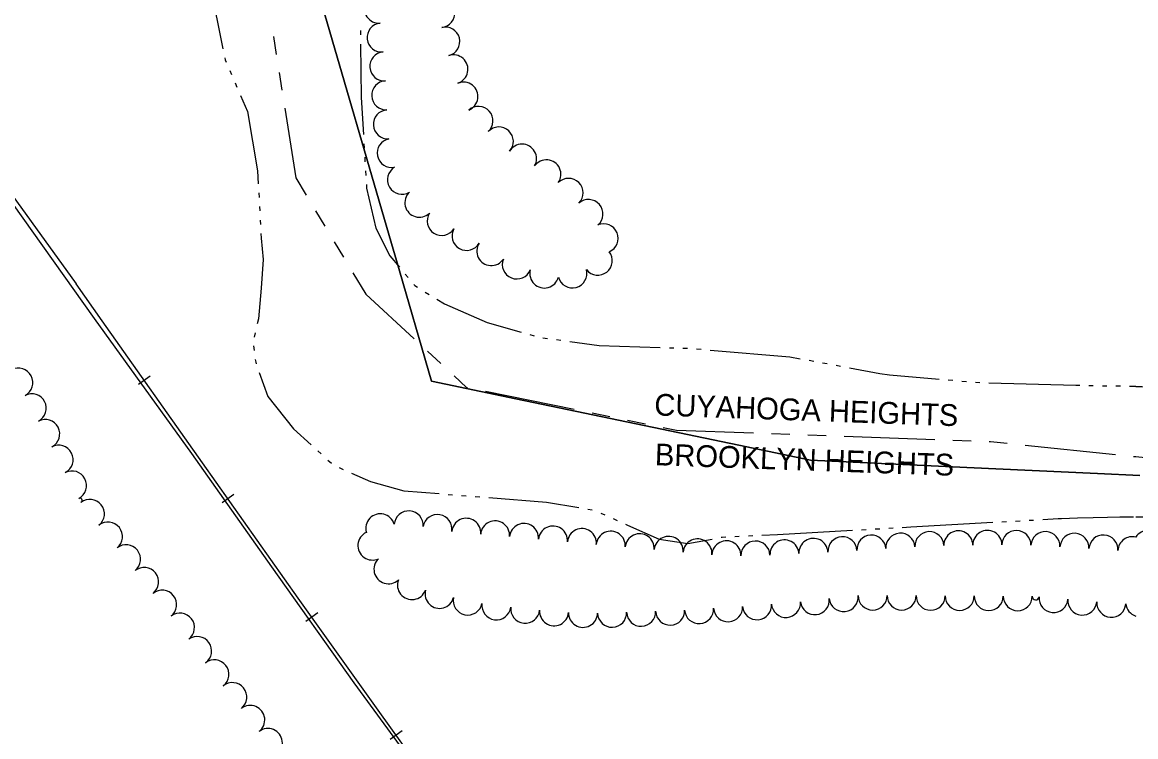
# Model space of a CAD drawing. Extents: x -25029 to 2274964, y -81170 to 687028.
# Drawn here: x -10516 to -9748, y -63645 to -63152 of the extents above; entities that cross this region are included whole.
import ezdxf

# ---------------------------------------------------------------- set-up
doc = ezdxf.new("R2010")
doc.units = 0
for name, color, linetype in [('DIVISIONS', 7, 'Continuous'), ('DV_X_Corp_Line', 7, 'Continuous'), ('RD_X_RR_1', 7, 'Continuous'), ('RR', 7, 'Continuous'), ('TREES', 7, 'Continuous'), ('WATER', 7, 'Continuous')]:
    doc.layers.add(name, color=color, linetype=linetype)

msp = doc.modelspace()

# ---------------------------------------------------------------- linework, layer by layer
at = {"layer": 'DIVISIONS'}
for p, q in [((-10342.52, -63162), (-10340.57, -63174.34)), ((-10338.61, -63186.69), (-10336.65, -63199.04)), ((-10313.53, -63282.03), (-10307.1, -63292.75)), ((-10300.66, -63303.46), (-10294.23, -63314.18)), ((-10236.46, -63378.84), (-10227.28, -63387.31)), ((-10196.49, -63406.45), (-10135.26, -63418.97)), ((-10123.01, -63421.47), (-10110.76, -63423.97)), ((-10098.52, -63426.48), (-10086.27, -63428.98)), ((-9999.25, -63435.69), (-9986.76, -63436.14)), ((-9974.27, -63436.58), (-9961.78, -63437.03)), ((-9949.28, -63437.48), (-9886.82, -63439.71)), ((-9874.33, -63440.15), (-9861.84, -63440.6)), ((-9824.48, -63443.59), (-9762.32, -63450.12)), ((-9749.89, -63451.43), (-9748.36, -63451.59)), ((-9748.36, -63451.59), (-9686.2, -63458.13))]:
    msp.add_line(p, q, dxfattribs=at)
for points in [[(-10334.69, -63211.38), (-10327.06, -63259.5), (-10319.97, -63271.31)], [(-10287.8, -63324.9), (-10278.92, -63339.68), (-10245.65, -63370.36)], [(-10218.09, -63395.79), (-10209.38, -63403.82), (-10208.74, -63403.95)], [(-10074.02, -63431.48), (-10064.88, -63433.35), (-10011.75, -63435.25)], [(-9849.35, -63441.04), (-9848.34, -63441.08), (-9836.91, -63442.28)]]:
    msp.add_lwpolyline(points, dxfattribs=at)
at = {"layer": 'DV_X_Corp_Line'}
for p, q in [((-10337.46, -63042.48), (-10261.22, -63304.62)), ((-10337.46, -63042.48), (-10261.22, -63304.62)), ((-10261.22, -63304.62), (-10337.46, -63042.48)), ((-10261.22, -63304.62), (-10337.46, -63042.48)), ((-10261.22, -63304.62), (-10257.73, -63316.49)), ((-10261.22, -63304.62), (-10257.73, -63316.49)), ((-10257.73, -63316.49), (-10261.22, -63304.62)), ((-10257.73, -63316.49), (-10261.22, -63304.62)), ((-10257.73, -63316.49), (-10233.54, -63399.61)), ((-10257.73, -63316.49), (-10233.54, -63399.61)), ((-10233.54, -63399.61), (-10257.73, -63316.49)), ((-10233.54, -63399.61), (-10257.73, -63316.49)), ((-10233.54, -63399.61), (-10175.44, -63411.72)), ((-10233.54, -63399.61), (-10175.44, -63411.72)), ((-10175.44, -63411.72), (-10233.54, -63399.61)), ((-10175.44, -63411.72), (-10233.54, -63399.61)), ((-10175.44, -63411.72), (-10021.9, -63443.72)), ((-10175.44, -63411.72), (-10021.9, -63443.72)), ((-10021.9, -63443.72), (-10175.44, -63411.72)), ((-10021.9, -63443.72), (-10175.44, -63411.72)), ((-10021.9, -63443.72), (-9972.38, -63454.05)), ((-10021.9, -63443.72), (-9972.38, -63454.05)), ((-9972.38, -63454.05), (-10021.9, -63443.72)), ((-9972.38, -63454.05), (-10021.9, -63443.72)), ((-9972.38, -63454.05), (-9864.7, -63459.06)), ((-9972.38, -63454.05), (-9864.7, -63459.06)), ((-9864.7, -63459.06), (-9972.38, -63454.05)), ((-9864.7, -63459.06), (-9972.38, -63454.05)), ((-9864.7, -63459.06), (-9774.79, -63463.25)), ((-9864.7, -63459.06), (-9774.79, -63463.25)), ((-9774.79, -63463.25), (-9864.7, -63459.06)), ((-9774.79, -63463.25), (-9864.7, -63459.06)), ((-9774.79, -63463.25), (-9745.49, -63464.61)), ((-9774.79, -63463.25), (-9745.49, -63464.61)), ((-9745.49, -63464.61), (-9774.79, -63463.25)), ((-9745.49, -63464.61), (-9774.79, -63463.25))]:
    msp.add_line(p, q, dxfattribs=at)
at = {"layer": 'RD_X_RR_1'}
msp.add_lwpolyline([(-10234.28, -63679.45), (-10286.79, -63607.52), (-10343.6, -63527.51), (-10398.66, -63449.5), (-10465.79, -63356.32), (-10522.31, -63276.89), (-10569.26, -63209.72), (-10616.48, -63143.18), (-10642.35, -63105.79), (-10673.51, -63062.77), (-10711.69, -63007.58), (-10743.47, -62964.14), (-10776.01, -62917.87), (-10800.98, -62881.64), (-10831.48, -62838.24), (-10880.14, -62769.81), (-10910.19, -62726.99), (-10941.26, -62683.73), (-10979.1, -62630.4), (-11000.2, -62600.03), (-11042.98, -62540.12)], dxfattribs=at)
at = {"layer": 'RR'}
for p, q in [((-10427.4, -63396.03), (-10435.57, -63401.8)), ((-10369.71, -63477.71), (-10377.88, -63483.48)), ((-10312.01, -63559.35), (-10320.15, -63565.16)), ((-10253.88, -63640.71), (-10262.01, -63646.54))]:
    msp.add_line(p, q, dxfattribs=at)
for points in [[(-11274.04, -62211.21), (-11206.17, -62306.34), (-11079.41, -62485.45), (-10953.64, -62662.96), (-10821.03, -62850.6), (-10707.39, -63011), (-10571.59, -63203.56), (-10478.46, -63332.38)], [(-9748.36, -64184.55), (-9782.32, -64161.19), (-9893.41, -64071.08), (-9955.45, -64014.1), (-10020.8, -63946.85), (-10091.1, -63865.94), (-10155.34, -63784.94), (-10213.26, -63705.99), (-10269.15, -63627.98), (-10325.4, -63549.2), (-10391.29, -63455.79), (-10460.46, -63357.89), (-10478.46, -63332.38)]]:
    msp.add_lwpolyline(points, dxfattribs=at)
at = {"layer": 'TREES'}
for centre, radius, start, end in [((-10269.8, -63142.76), 10, 94.12518, 274.12518), ((-10227.55, -63145.77), 10, 275.66233, 95.66233), ((-10267.99, -63162.68), 10, 96.25142, 276.25142), ((-10224.1, -63165.42), 10, 284.25735, 104.25735), ((-10266.09, -63182.58), 10, 94.66348, 274.66348), ((-10218.5, -63184.6), 10, 288.31824, 108.31824), ((-10264.81, -63202.54), 10, 92.66392, 272.66392), ((-10211.63, -63203.38), 10, 291.84746, 111.84746), ((-10201.23, -63220.1), 10, 311.90391, 131.90391), ((-10263.67, -63222.51), 10, 93.85723, 273.85723), ((-10187.21, -63234.33), 10, 317.2369, 137.2369), ((-10261.01, -63242.28), 10, 101.48955, 281.48955), ((-10171.23, -63246.16), 10, 329.73362, 149.73362), ((-10154.42, -63256.96), 10, 324.85677, 144.85677), ((-10253.94, -63260.7), 10, 120.4958, 300.4958), ((-10139.14, -63269.76), 10, 315.20388, 135.20388), ((-10241.96, -63276.55), 10, 133.64342, 313.64342), ((-10125.47, -63284.34), 10, 311.14432, 131.14432), ((-10226.61, -63289.14), 10, 147.66602, 327.66602), ((-10209.47, -63299.43), 10, 150.3684, 330.3684), ((-10115.01, -63301.09), 10, 292.79798, 112.79798), ((-10192.44, -63309.89), 10, 146.49786, 326.49786), ((-10119, -63316.49), 10, 218.22176, 38.22176), ((-10174.81, -63319.12), 10, 158.24884, 338.24884), ((-10155.85, -63325.34), 10, 165.42326, 345.42326), ((-10136.51, -63325.27), 10, 195.00565, 15.00565), ((-10518.28, -63400.52), 10, 297.53052, 117.53052), ((-10509.03, -63418.26), 10, 297.53052, 117.53052), ((-10499.79, -63436), 10, 297.53052, 117.53052), ((-10490.54, -63453.73), 10, 297.53052, 117.53052), ((-10481.3, -63471.47), 10, 297.53052, 117.53052), ((-10475.93, -63481.76), 1.61, 297.53052, 117.53052), ((-10468.97, -63491.02), 10, 308.45368, 128.45368), ((-10268.9, -63501.01), 10, 16.18688, 196.18688), ((-10249.33, -63498.99), 10, 355.64443, 175.64443), ((-10229.51, -63501.47), 10, 350.09931, 170.09931), ((-10209.69, -63504.08), 10, 354.89189, 174.89189), ((-10456.53, -63506.68), 10, 308.45368, 128.45368), ((-10189.77, -63505.86), 10, 354.89189, 174.89189), ((-10169.85, -63507.64), 10, 354.89189, 174.89189), ((-10149.93, -63509.42), 10, 354.89189, 174.89189), ((-10130.01, -63511.2), 10, 354.89189, 174.89189), ((-10110.09, -63512.98), 10, 354.89189, 174.89189), ((-9870.58, -63512.74), 10, 0.81214, 180.81214), ((-9850.58, -63512.46), 10, 0.81214, 180.81214), ((-9830.58, -63512.48), 10, 359.07432, 179.07432), ((-9739.97, -63512.47), 10, 327.13628, 147.13628), ((-10274.31, -63512.88), 10, 114.83575, 294.83575), ((-10090.17, -63514.76), 10, 354.89189, 174.89189), ((-10070.25, -63516.54), 10, 354.89189, 174.89189), ((-10050.33, -63518.32), 10, 354.89189, 174.89189), ((-10030.38, -63519.6), 10, 357.7895, 177.7895), ((-10010.39, -63519.75), 10, 1.35891, 181.35891), ((-9990.4, -63518.98), 10, 3.02392, 183.02392), ((-9970.43, -63517.93), 10, 3.02392, 183.02392), ((-9950.46, -63516.85), 10, 3.14803, 183.14803), ((-9930.5, -63515.65), 10, 3.69894, 183.69894), ((-9910.54, -63514.36), 10, 3.69894, 183.69894), ((-9890.57, -63513.3), 10, 2.39618, 182.39618), ((-9810.6, -63513.23), 10, 356.61979, 176.61979), ((-9790.63, -63514.41), 10, 356.61979, 176.61979), ((-9770.67, -63515.59), 10, 356.61979, 176.61979), ((-9750.7, -63516.77), 10, 76.46855, 176.61979), ((-10444.09, -63522.35), 10, 308.45368, 128.45368), ((-10263.27, -63529.25), 10, 133.12641, 313.12641), ((-10431.66, -63538.01), 10, 308.45368, 128.45368), ((-10247.1, -63540.14), 10, 158.9725, 338.9725), ((-10419.22, -63553.67), 10, 308.45368, 128.45368), ((-10228.08, -63546.21), 10, 165.61049, 345.61049), ((-10208.61, -63550.78), 10, 167.97098, 347.97098), ((-9949.59, -63548.41), 10, 185.90841, 5.90841), ((-9929.64, -63547.35), 10, 180.19144, 0.19144), ((-9909.64, -63547.37), 10, 179.70291, 359.70291), ((-9889.64, -63547.47), 10, 179.70291, 359.70291), ((-9869.65, -63547.58), 10, 179.70291, 359.70291), ((-9849.65, -63547.68), 10, 179.70291, 359.70291), ((-9829.65, -63547.78), 10, 179.70291, 359.70291), ((-9817.32, -63548.04), 2.33, 175.09654, 355.09654), ((-9805.04, -63549.09), 10, 175.09654, 355.09654), ((-10188.91, -63554.14), 10, 172.6903, 352.6903), ((-10169.05, -63556.44), 10, 174.07821, 354.07821), ((-10049.23, -63556.69), 10, 183.84875, 3.84875), ((-10029.27, -63555.45), 10, 183.24099, 3.24099), ((-10009.32, -63554.04), 10, 184.81444, 4.81444), ((-9989.38, -63552.45), 10, 184.36042, 4.36042), ((-9969.48, -63550.56), 10, 186.43634, 6.43634), ((-9785.11, -63550.8), 10, 175.09654, 355.09654), ((-9765.17, -63552.35), 10, 176.00439, 356.00439), ((-9745.25, -63551.95), 10, 186.27486, 251.87596), ((-10406.94, -63569.45), 10, 307.31236, 127.31236), ((-10149.13, -63558.22), 10, 175.70084, 355.70084), ((-10129.16, -63559.27), 10, 178.30446, 358.30446), ((-10109.17, -63559.23), 10, 181.89783, 1.89783), ((-10089.18, -63558.53), 10, 182.10174, 2.10174), ((-10069.2, -63557.76), 10, 182.32186, 2.32186), ((-10395.09, -63585.57), 10, 305.32902, 125.32902), ((-10383.22, -63601.65), 10, 307.53479, 127.53479), ((-10370.83, -63617.36), 10, 308.99424, 128.99424), ((-10358.48, -63633.08), 10, 307.32696, 127.32696), ((-10346.35, -63648.98), 10, 307.32696, 127.32696)]:
    msp.add_arc(centre, radius, start, end, dxfattribs=at)
at = {"layer": 'WATER'}
for p, q in [((-10282.63, -63157.79), (-10282.6, -63160.92)), ((-10372.58, -63185.38), (-10371.35, -63188.25)), ((-10368.89, -63194), (-10367.66, -63196.87)), ((-10280.2, -63235.85), (-10280.01, -63238.97)), ((-10279.63, -63245.21), (-10279.44, -63248.33)), ((-10279.06, -63254.57), (-10278.87, -63257.69)), ((-10352.62, -63269.77), (-10352.45, -63272.89)), ((-10352.11, -63279.13), (-10351.94, -63282.25)), ((-10351.61, -63288.49), (-10351.44, -63291.61)), ((-10251.71, -63325.79), (-10249.7, -63328.17)), ((-10237.89, -63338.12), (-10235.24, -63339.77)), ((-10355.14, -63366.14), (-10355.87, -63369.18)), ((-10165.91, -63367.36), (-10162.9, -63368.21)), ((-10156.83, -63369.61), (-10153.73, -63370.05)), ((-10147.54, -63370.92), (-10144.45, -63371.35)), ((-10356.29, -63375.31), (-10355.87, -63378.41)), ((-10069.73, -63376.51), (-10066.6, -63376.61)), ((-10060.36, -63376.8), (-10057.23, -63376.89)), ((-10051, -63377.29), (-10047.88, -63377.56)), ((-9973.33, -63385.19), (-9970.26, -63385.76)), ((-9964.11, -63386.9), (-9961.04, -63387.47)), ((-9954.89, -63388.61), (-9951.82, -63389.17)), ((-9877.51, -63398.7), (-9874.39, -63398.97)), ((-9868.17, -63399.51), (-9865.05, -63399.78)), ((-9780.74, -63402.52), (-9777.61, -63402.57)), ((-9771.36, -63402.68), (-9768.24, -63402.73)), ((-9761.99, -63402.84), (-9758.87, -63402.89)), ((-9752.62, -63403), (-9748.36, -63403.08)), ((-10311.88, -63447.62), (-10309.57, -63449.72)), ((-10304.94, -63453.92), (-10302.62, -63456.01)), ((-10297.26, -63459.1), (-10294.41, -63460.38)), ((-10222.19, -63477.58), (-10219.07, -63477.82)), ((-10212.84, -63478.31), (-10209.73, -63478.55)), ((-10203.49, -63479.04), (-10200.38, -63479.28)), ((-10125.94, -63487.78), (-10122.86, -63488.31)), ((-10117.04, -63490.47), (-10114.19, -63491.76)), ((-10108.49, -63494.32), (-10105.64, -63495.61)), ((-9821.83, -63495.46), (-9818.71, -63495.28)), ((-9937.28, -63501.97), (-9934.16, -63501.79)), ((-9927.92, -63501.45), (-9924.8, -63501.28)), ((-9918.56, -63500.93), (-9915.43, -63500.76)), ((-9840.55, -63496.52), (-9837.43, -63496.34)), ((-9831.19, -63495.99), (-9828.07, -63495.81)), ((-10024.65, -63506.66), (-10021.53, -63506.5)), ((-10015.29, -63506.19), (-10012.17, -63506.03))]:
    msp.add_line(p, q, dxfattribs=at)
for points in [[(-10390.9, -63109.61), (-10388.54, -63116.7), (-10381.52, -63149.87), (-10377.28, -63170.56)], [(-10282.53, -63167.17), (-10282.14, -63204.09), (-10280.58, -63229.62)], [(-10376.03, -63176.69), (-10375.77, -63177.94), (-10375.04, -63179.64)], [(-10365.19, -63202.61), (-10360.46, -63213.66), (-10353.44, -63254.49), (-10352.95, -63263.53)], [(-10278.48, -63263.93), (-10278.32, -63266.61), (-10271.93, -63294.04), (-10262.36, -63313.17), (-10255.75, -63321.01)], [(-10351.1, -63297.86), (-10350.93, -63301.06), (-10349.65, -63315.73), (-10350.93, -63335.51), (-10352.84, -63356.56), (-10353.68, -63360.07)], [(-10245.67, -63332.95), (-10245.13, -63333.59), (-10243.19, -63334.8)], [(-10229.94, -63343.08), (-10224.71, -63346.35), (-10195.36, -63359.1), (-10171.93, -63365.68)], [(-10138.26, -63372.22), (-10118.14, -63375.05), (-10075.98, -63376.32)], [(-10041.66, -63378.08), (-9986.68, -63382.71), (-9979.47, -63384.05)], [(-10355.02, -63384.6), (-10354.76, -63386.54), (-10354.37, -63387.64)], [(-10352.3, -63393.54), (-10346.46, -63410.14), (-10328.59, -63432.47), (-10316.51, -63443.42)], [(-9945.68, -63390.31), (-9924.78, -63394.19), (-9918.1, -63395.17), (-9883.73, -63398.15)], [(-9858.83, -63400.32), (-9855.81, -63400.58), (-9855.71, -63400.58)], [(-9849.47, -63400.75), (-9789.57, -63402.37), (-9786.99, -63402.41)], [(-9748.36, -63403.2), (-9744.25, -63403.28), (-9742.43, -63403.6), (-9723.64, -63407.68), (-9710.73, -63411.07), (-9687.99, -63418.65)], [(-10288.71, -63462.94), (-10275.63, -63468.83), (-10252.65, -63475.21), (-10228.42, -63477.1)], [(-10194.15, -63479.76), (-10154.38, -63482.86), (-10132.1, -63486.71)], [(-9812.47, -63494.93), (-9801.79, -63494.32), (-9799.52, -63494.21), (-9788.38, -63493.77), (-9777.69, -63493.46), (-9767.74, -63493.26), (-9759.26, -63493.14), (-9750.01, -63493.05)], [(-9748.36, -63493.03), (-9744.6, -63493), (-9742.33, -63493.16), (-9728.73, -63493.57), (-9715.49, -63493.91), (-9703.94, -63495.27), (-9686.62, -63499.68), (-9686.51, -63499.72)], [(-10099.94, -63498.17), (-10098.53, -63498.81), (-10076.83, -63508.37), (-10057.05, -63511.56), (-10040.15, -63508.37)], [(-10005.92, -63505.72), (-9995.15, -63505.18), (-9943.52, -63502.31)], [(-9909.19, -63500.41), (-9903.26, -63500.08), (-9846.79, -63496.87)], [(-10034, -63507.21), (-10033.44, -63507.1), (-10030.89, -63506.97)]]:
    msp.add_lwpolyline(points, dxfattribs=at)

# ---------------------------------------------------------------- texts
at = {"layer": 'DIVISIONS'}
for s, p in [('CUYAHOGA HEIGHTS', (-10080.28, -63423.15)), ('BROOKLYN HEIGHTS', (-10079.87, -63457.47))]:
    msp.add_text(s, height=15, rotation=357.95597, dxfattribs=at).set_placement(p)

doc.saveas('drawing.dxf')
